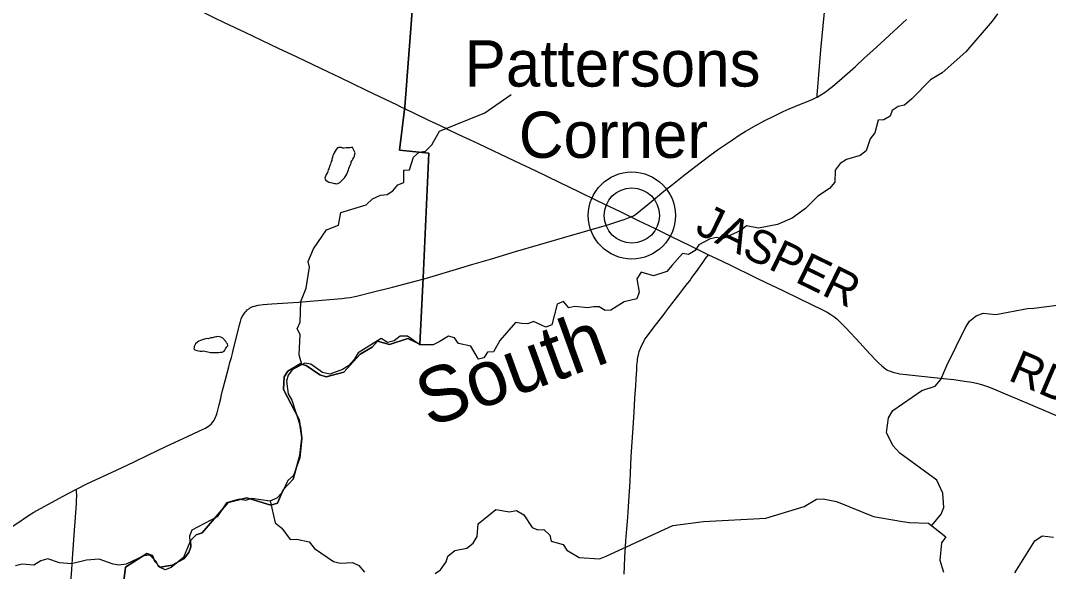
# Model space of a CAD drawing. Extents: x 1410790 to 1770854, y 448063 to 770588.
# Drawn here: x 1605260 to 1614520, y 595414 to 600378 of the extents above; entities that cross this region are included whole.
import ezdxf

# ---------------------------------------------------------------- set-up
doc = ezdxf.new("R2010")
doc.units = 0
for name, color, linetype in [('GM_X_County_Road', 7, 'Continuous'), ('GM_X_County_Road_Text', 7, 'Continuous'), ('GM_X_Minor_Lake', 7, 'Continuous'), ('GM_X_Minor_River', 7, 'Continuous'), ('GM_X_Minor_River_Text', 7, 'Continuous'), ('GM_X_Township', 7, 'Continuous'), ('GM_X_Unincorporated', 7, 'Continuous'), ('GM_X_Unincorporated_Location', 7, 'Continuous'), ('GM_X_Unincorporated_Text', 7, 'Continuous')]:
    doc.layers.add(name, color=color, linetype=linetype)

msp = doc.modelspace()

# ---------------------------------------------------------------- linework, layer by layer
at = {"layer": 'GM_X_County_Road'}
for points in [[(1612435.6, 599689.3), (1612436.9, 599705.7), (1612457.5, 599965.1), (1612471.2, 600115.4), (1612502.4, 600455.1), (1612519.3, 600634.7), (1612537.4, 600837.3), (1612563.5, 601128.6), (1612582.6, 601340.5), (1612613.5, 601673.6), (1612643.6, 602006.9), (1612698.1, 602627.8), (1612737.4, 603062.3), (1612749.7, 603197.3)], [(1605264.1, 601237.4), (1605303.7, 601218.6), (1605540.8, 601106.2), (1605803.4, 600978.6), (1606042.8, 600863.3), (1606258.8, 600760.2), (1606404.3, 600691.8), (1606540, 600626.8), (1606673.9, 600564.9), (1606750.5, 600527.6), (1606892.6, 600460), (1607007.2, 600403.3), (1607095.6, 600360.2), (1607279.4, 600273.4), (1607581.8, 600130.2), (1607747.7, 600051.2), (1608032.2, 599916), (1608132.9, 599868.1), (1608245.1, 599813.6), (1608380.7, 599747.6), (1608493.2, 599693.9), (1608549.5, 599667.2), (1608647.1, 599620.6), (1608673.8, 599607.5)], [(1612435.6, 599689.3), (1612469.2, 599708.6), (1612508.1, 599733.5), (1612540.3, 599756.6), (1612573.7, 599783.4), (1612661.1, 599858.1), (1612780.9, 599965.3), (1612861, 600038.2), (1612938.7, 600108.7), (1613011, 600175.5), (1613085.8, 600244.3), (1613167.9, 600319.8), (1613240.3, 600386.4)], [(1610759.2, 598608.4), (1610777.1, 598616.1), (1610785.6, 598620.9), (1610792.5, 598625.1), (1610799.4, 598630.5), (1610910.3, 598719.9), (1611016.2, 598808.2), (1611041.7, 598828.8), (1611132.1, 598899.4), (1611252.5, 598995.8), (1611395, 599106.3), (1611468.4, 599161.3), (1611548.3, 599218.7), (1611672.7, 599304), (1611743.5, 599351.2), (1611787.4, 599379.7), (1611867.2, 599424.7), (1611959.8, 599473.9), (1612059.3, 599524.1), (1612130.3, 599557.8), (1612184.2, 599581.7), (1612287, 599624.5), (1612369.2, 599657.9), (1612402.4, 599672.6), (1612434.8, 599688.9), (1612435.6, 599689.3)], [(1608673.8, 599607.5), (1608794.4, 599548.5), (1608936.6, 599481.5), (1609002, 599450.8), (1609096.6, 599405.3), (1609113.5, 599397)], [(1609113.5, 599397), (1609199.7, 599355), (1609303.4, 599306.1), (1609383.9, 599269), (1609710.2, 599114.8), (1609902.5, 599022.6), (1610112.4, 598921.7), (1610292.6, 598834.7), (1610452.2, 598757.8), (1610667.9, 598653.8), (1610759.2, 598608.4)], [(1608883.2, 598048.4), (1608917.4, 598058), (1609188, 598137.7), (1609326.2, 598179.5), (1609492.9, 598228.4), (1609719.2, 598296.3), (1609926.8, 598357.5), (1610162.8, 598427), (1610559.8, 598541.7), (1610666.5, 598575), (1610697.6, 598586.4), (1610759.2, 598608.4)], [(1610759.2, 598608.4), (1610822.6, 598575.7), (1610976.6, 598503.1), (1611115, 598435.2), (1611209.3, 598389.2), (1611289, 598350.4), (1611403.7, 598293.9), (1611457.5, 598268.5)], [(1610697.1, 595389), (1610700.1, 595457.8), (1610704.9, 595542.9), (1610714.2, 595690.1), (1610722.6, 595798), (1610727, 595863.5), (1610733.1, 595948.5), (1610743, 596095.7), (1610748, 596177.5), (1610751, 596233.1), (1610754.3, 596298.6), (1610762.5, 596449.2), (1610778.3, 596711.2), (1610786.6, 596848.7), (1610795.2, 596976.3), (1610800, 597054.9), (1610801.8, 597084.4), (1610805.6, 597149.9), (1610808.7, 597195.6), (1610810.9, 597228.3), (1610811.8, 597244.6), (1610813.3, 597271.3), (1610815, 597290.3), (1610816.6, 597309.6), (1610818.5, 597326.1), (1610821.1, 597341.5), (1610823.7, 597356.5), (1610826.3, 597366.7), (1610829.6, 597379.2), (1610834.3, 597394.6), (1610847.8, 597431.1), (1610859.4, 597457.9), (1610871, 597481.1), (1610885.5, 597506.3), (1610898, 597525.1), (1610922.9, 597559.2), (1610980.6, 597634.6), (1611057.2, 597733), (1611070.9, 597751.3), (1611078.8, 597761.7), (1611096.2, 597785.4), (1611108, 597801.1), (1611126.4, 597824.1), (1611190.2, 597907.3), (1611208.7, 597930.1), (1611226.9, 597953.3), (1611268.9, 598007.9), (1611288.6, 598034), (1611302.1, 598052.7), (1611338.9, 598103), (1611358.1, 598129.5), (1611371.7, 598147.9), (1611387, 598169.2), (1611400.5, 598187.6), (1611415.1, 598209.3), (1611426.1, 598225.2), (1611431.5, 598232.7), (1611457.5, 598268.5)], [(1611457.5, 598268.5), (1611531.2, 598233.8), (1611649.1, 598176.8), (1611880.7, 598064.1)], [(1605762.5, 596154.2), (1605862.7, 596204.9), (1606123.8, 596327.8), (1606284.2, 596402.8), (1606405.6, 596460.9), (1606568.4, 596538.6), (1606764.2, 596630.9), (1606871.2, 596680.8), (1606898.3, 596692.2), (1606925, 596705.3), (1606939.2, 596713.7), (1606953.4, 596722.7), (1606965.8, 596732), (1606976.6, 596742), (1606987.1, 596753.8), (1606996.1, 596765.2), (1607004.5, 596777.7), (1607011, 596789), (1607017.1, 596803.3), (1607021.7, 596816), (1607031, 596844.4), (1607048.9, 596914.7), (1607062.7, 596972.1), (1607068, 596994.4), (1607080, 597045.4), (1607105.9, 597143.7), (1607136.5, 597257.6), (1607146.5, 597295.7), (1607151.6, 597314.6), (1607159.2, 597343.1), (1607168.6, 597377.8), (1607172.9, 597393.7), (1607232.6, 597635.4), (1607240.3, 597666.9), (1607248.4, 597691.4), (1607257.4, 597711.9), (1607264.3, 597723.8), (1607270.7, 597733.6), (1607282, 597750), (1607291.4, 597760.7), (1607302.1, 597770.6), (1607321.1, 597784.8), (1607332.7, 597791.7), (1607353.7, 597800.7), (1607367.9, 597805.4), (1607399.3, 597814), (1607446.6, 597819.6), (1607522.5, 597824.5), (1607764.6, 597841.6), (1608009.6, 597861), (1608154.1, 597874.2), (1608196, 597879.2), (1608228.2, 597883.6), (1608286.4, 597894.7), (1608426.2, 597929.6), (1608610.6, 597975), (1608769, 598016.4), (1608883.2, 598048.4)], [(1611880.7, 598064.1), (1611973.4, 598019), (1612121, 597947.5), (1612286.6, 597868.1), (1612478.6, 597775), (1612525.4, 597750.8), (1612559.5, 597730.5), (1612586.7, 597711.6), (1612615.1, 597688.8), (1612651.3, 597655), (1612695, 597610.3), (1612824.2, 597470.5), (1612873.3, 597417.6), (1612964.1, 597318.4), (1612989.2, 597292.8), (1613018.2, 597266.7), (1613037, 597250.3), (1613055.4, 597236.7), (1613071.3, 597228), (1613084.9, 597221.6), (1613104, 597214.4), (1613126.3, 597207.2), (1613146.8, 597202.4), (1613181.8, 597195.6), (1613239.5, 597188.1), (1613432.9, 597168.7), (1613573.2, 597153.9), (1613667.7, 597142.5), (1613765.3, 597129.4), (1613830.2, 597118.4), (1613872.1, 597109.3), (1613916.6, 597097.1), (1613969.9, 597079.7), (1614025.3, 597058.9), (1614131.6, 597015), (1614240.1, 596968.5), (1614379.3, 596910.3), (1614642.2, 596799.1)], [(1603477.8, 594796.2), (1603497.7, 594801.4), (1603535.2, 594814.1), (1603617.5, 594847.7), (1603912.3, 594975.4), (1604005.9, 595015.3), (1604071.3, 595046.1), (1604112.3, 595067), (1604178.8, 595103.1), (1604299.3, 595176.7), (1604394.1, 595235.6), (1604450.8, 595275), (1604521.5, 595328.7), (1604692, 595467.1), (1604767, 595525.3), (1604864.8, 595597), (1605092.8, 595757.3), (1605233.9, 595853.2), (1605323.8, 595913.1), (1605380, 595946.5), (1605638.8, 596088.5), (1605757.4, 596151.6), (1605762.5, 596154.2)], [(1605703.7, 595165.2), (1605707.9, 595241.3), (1605720.3, 595431), (1605731.2, 595574.6), (1605739.7, 595698.5), (1605745.5, 595785), (1605751.1, 595859.4), (1605762.9, 596022.8), (1605764.8, 596059.4), (1605765.9, 596088.2), (1605765.7, 596111.1), (1605764.7, 596124.2), (1605762.5, 596154.2)]]:
    msp.add_lwpolyline(points, dxfattribs=at)
at = {"layer": 'GM_X_Minor_Lake'}
for points in [[(1608248.7, 599240), (1608240.6, 599234), (1608228.6, 599232.2), (1608214.5, 599232.3), (1608204.5, 599230.4), (1608194.5, 599230.5), (1608176.4, 599228.7), (1608164.4, 599228.8), (1608152.4, 599232.9), (1608142.4, 599233), (1608128.4, 599233.2), (1608114.3, 599231.3), (1608102.1, 599215.4), (1608083.8, 599187.5), (1608075.6, 599165.6), (1608071.4, 599153.6), (1608069.3, 599143.6), (1608065.2, 599129.6), (1608063, 599117.6), (1608058.9, 599107.6), (1608054.8, 599097.6), (1608052.7, 599085.6), (1608046.5, 599071.6), (1608040.3, 599051.6), (1608036.2, 599041.6), (1608032.1, 599031.7), (1608023.8, 599009.7), (1608017.7, 598999.7), (1608013.6, 598989.7), (1608001.3, 598957.8), (1608007.1, 598941.7), (1608023, 598931.5), (1608036.9, 598921.3), (1608050.9, 598919.2), (1608066.9, 598915), (1608086.9, 598910.8), (1608100.9, 598908.6), (1608110.9, 598906.5), (1608125, 598912.4), (1608135.1, 598920.3), (1608145.2, 598928.2), (1608161.4, 598942.1), (1608169.5, 598952), (1608179.6, 598961.9), (1608191.8, 598979.9), (1608198, 598993.8), (1608208.3, 599017.8), (1608214.4, 599031.8), (1608216.6, 599043.8), (1608228.9, 599075.7), (1608237.1, 599091.7), (1608239.2, 599103.7), (1608247.4, 599117.7), (1608253.5, 599129.6), (1608261.7, 599145.6), (1608267.8, 599155.5), (1608272.1, 599177.6), (1608274.2, 599187.6), (1608248.7, 599240)], [(1607110.2, 597487.1), (1607082.4, 597517.4), (1607064.5, 597523.7), (1607052.5, 597527.8), (1607034.5, 597532), (1607024.4, 597528.1), (1607014.4, 597526.2), (1607004.4, 597524.3), (1606988.3, 597518.4), (1606974.2, 597518.6), (1606964.2, 597516.7), (1606950.1, 597510.8), (1606938.1, 597512.9), (1606918, 597507.1), (1606906, 597505.2), (1606879.8, 597495.5), (1606865.7, 597487.6), (1606853.6, 597479.7), (1606837.4, 597463.8), (1606831.3, 597453.9), (1606825.2, 597441.9), (1606823.1, 597431.9), (1606820.9, 597419.9), (1606828.8, 597409.8), (1606846.8, 597403.6), (1606862.8, 597401.4), (1606878.8, 597399.2), (1606896.9, 597399.1), (1606908.9, 597400.9), (1606930.9, 597394.7), (1606946.9, 597392.5), (1606958.9, 597390.4), (1606970.9, 597386.2), (1606980.9, 597388.2), (1606994.9, 597388), (1607006.9, 597387.9), (1607021, 597387.7), (1607033, 597385.6), (1607043, 597387.5), (1607057, 597389.4), (1607077.1, 597391.2), (1607093.2, 597399), (1607099.3, 597409), (1607107.5, 597418.9), (1607117.7, 597436.9), (1607125.8, 597446.8), (1607124, 597464.9), (1607116.1, 597475), (1607110.2, 597485.1), (1607110.2, 597485.1), (1607110.2, 597487.1)]]:
    msp.add_lwpolyline(points, dxfattribs=at)
at = {"layer": 'GM_X_Minor_River'}
for points in [[(1614060.8, 600439.7), (1614013.7, 600374.2), (1613777.2, 600095.3), (1613564.1, 599906.1), (1613459, 599843.6), (1613288.2, 599671.8), (1613223.3, 599616.7), (1613167, 599603.5), (1613112.4, 599568.3), (1613093.6, 599516.4), (1613037, 599483.2), (1612984.9, 599480), (1612957.1, 599366.2), (1612914.3, 599312.8), (1612878.6, 599203.1), (1612823.9, 599161.8), (1612701.2, 599127.6), (1612644.6, 599090.4), (1612599.6, 599030.9), (1612595.9, 598920.8), (1612547, 598863.4), (1612441.9, 598796.9), (1612332, 598684.3), (1612210.6, 598596), (1612079.6, 598541.8), (1611908.9, 598508.4), (1611801.1, 598528), (1611750.4, 598486.7), (1611585.1, 598411.1), (1611529.2, 598421.9), (1611472.9, 598410.8), (1611372, 598358.2), (1611337.2, 598306.6), (1611278.6, 598269.4), (1611224.6, 598278.2), (1611130.9, 598173.4), (1611082, 598118.1), (1610963.3, 598077.8), (1610851.7, 598111.5), (1610812.7, 598052), (1610832.9, 597929.5), (1610812, 597871.7), (1610697.4, 597843.4), (1610578.1, 597767), (1610526.1, 597765.8), (1610472.5, 597798.7), (1610420.4, 597797.5), (1610370.2, 597788.2), (1610252.3, 597802), (1610198.1, 597788.8), (1610150.9, 597847.6), (1610094.5, 597822.4), (1610045.5, 597634.8), (1609993.2, 597615.5), (1609881.9, 597667.3), (1609829.4, 597644.1), (1609771.5, 597649), (1609719.5, 597657.8), (1609576.9, 597495.6), (1609519.3, 597392.3), (1609467.2, 597389.1), (1609434.3, 597337.4), (1609384.1, 597328.2), (1609315.8, 597443.4), (1609206.1, 597467.2), (1609168.8, 597517.8), (1609115, 597534.7), (1609030.1, 597483.9), (1608977.6, 597454.6), (1608857.5, 597456.4), (1608746.6, 597534.2)], [(1607794.8, 597278.5), (1607769, 597366.7), (1607777.8, 597548.9), (1607752.5, 597599.4), (1607777.5, 597661.2), (1607786.3, 597845.4), (1607832.2, 597966.9), (1607863.1, 598154.8), (1607849.9, 598207.2), (1607899.7, 598320.6), (1608016.4, 598491.2), (1608123.2, 598533.7), (1608145, 598649.6), (1608372.3, 598718.2), (1608429.2, 598771.5), (1608501.8, 598804.5), (1608561.9, 598811.6), (1608614.5, 598842.8), (1608659.4, 598898.3), (1608711.7, 598919.5), (1608713.4, 599029.7), (1608763.5, 599033), (1608801.3, 599146.6), (1608852.1, 599191.9), (1608908.3, 599201.1), (1608965.2, 599258.4), (1609033.2, 599381.6), (1609442.1, 599547.7), (1609678.9, 599710.5)], [(1613468.7, 595827), (1613555.2, 595930.3), (1613578.2, 595990.1), (1613570.1, 596118.5), (1613515.9, 596235.5), (1613181.2, 596479.1), (1613118.2, 596548.2), (1613061.9, 596665.3), (1613080, 596797.3), (1613117.1, 596864.8), (1613380.1, 597043.2), (1613498.8, 597083.5), (1613551.8, 597142.8), (1613603.8, 597270.3), (1613773.2, 597612.4), (1613808.1, 597670), (1613868.9, 597717.2), (1613933.3, 597740.2), (1614047.3, 597730.5), (1614332.4, 597784.3), (1614388.5, 597785.4), (1614831.9, 597844.8)], [(1608746.6, 597534.2), (1608680.5, 597535.2), (1608625.8, 597492), (1608565.5, 597476.9), (1608508, 597511.8), (1608301.8, 597382.7), (1608264.9, 597323.1), (1608213.9, 597267.8), (1608161.4, 597232.5), (1608046.6, 597192.2), (1607980.8, 597207.2), (1607873.8, 597282.9), (1607819.9, 597291.8), (1607708.9, 597233.3), (1607670, 597181.8), (1607657.2, 597127.9), (1607671.5, 597013.5), (1607704.6, 596956.9), (1607781.1, 596717.2), (1607793.4, 596610.8), (1607776.8, 596436.7), (1607720.3, 596279.3), (1607667.6, 596234), (1607617.9, 596126.5), (1607569, 596075.2), (1607506.5, 596048.1), (1607342.7, 596070.6), (1607284.4, 596053.4), (1607228.5, 596066.3), (1607115.9, 596031.9), (1607029.9, 595907), (1606803.8, 595786.2), (1606782.9, 595732.4), (1606784.1, 595678.3), (1606727.9, 595540.8), (1606616.4, 595448.3), (1606564, 595427.1), (1606506.4, 595454), (1606479.1, 595506.5), (1606423.9, 595559.5), (1606369.8, 595554.3), (1606210.5, 595480.5), (1606146.2, 595469.5), (1606094.3, 595480.3), (1605968.9, 595524.3), (1605854.6, 595516), (1605717.9, 595482), (1605612, 595491.6), (1605504.4, 595527.3), (1605442.1, 595510.2), (1605379.4, 595469.1), (1605273.4, 595480.7), (1605213.1, 595463.6)], [(1607508.9, 596049.1), (1607553.6, 595850.9), (1607612.9, 595804), (1607689.4, 595700.6), (1607749.6, 595705.7), (1607859.3, 595680), (1607908.4, 595619.1), (1608078.8, 595502.3), (1608138.6, 595487.4), (1608200.8, 595492.4), (1608250.9, 595493.7), (1608306.5, 595468.8), (1608359.7, 595407.9)], [(1608994.2, 595396.3), (1609044.7, 595429.6), (1609093.8, 595499), (1609110.7, 595550.8), (1609171.5, 595602), (1609279.9, 595622.4), (1609336.7, 595669.6), (1609373.7, 595729.2), (1609381.4, 595843.3), (1609541.6, 595973.1), (1609665.4, 595951.2), (1609727.6, 595964.3), (1609793.1, 595923.2), (1609869.4, 595809.8), (1609921.2, 595789), (1609973.3, 595792.2), (1610028.5, 595739.3), (1610041.7, 595687), (1610147.4, 595657.3), (1610182.6, 595604.7), (1610291.7, 595538.9), (1610475.7, 595526.1), (1610536.2, 595551.2), (1611137.1, 595826.7), (1611411.9, 595864.6), (1611975, 595894.2), (1612319, 595999.2), (1612430.1, 596065.6), (1612492.2, 596068.7), (1612611.9, 596042.8), (1612944.3, 595909.5), (1613205.8, 595863.5), (1613267.8, 595854.5), (1613439.9, 595849.9), (1613596.1, 595725.3), (1613557.3, 595671.8), (1613540.9, 595515.7), (1613575.3, 595407)], [(1614217.9, 595401.3), (1614398.5, 595691.1), (1614463.2, 595734.2), (1614567.1, 595722.6)]]:
    msp.add_lwpolyline(points, dxfattribs=at)
at = {"layer": 'GM_X_Township'}
for points in [[(1608948.4, 602552), (1608721.5, 599599.4), (1608672.5, 599210.6), (1608938.7, 599183.2), (1608885.7, 598061), (1608857.4, 597461.9), (1608749.8, 597513.4), (1608582.9, 597459.3), (1608477, 597488.7), (1608426.3, 597435.2), (1608319.3, 597370.4), (1608173.1, 597209.8), (1608012.3, 597167.6), (1607956.4, 597186.4), (1607833.2, 597270.1), (1607779.3, 597284.8), (1607668.3, 597218), (1607633.6, 597166.3), (1607628.2, 597054.1), (1607769.1, 596783.7), (1607795.1, 596617), (1607775.2, 596462.8), (1607714.4, 596245), (1607625.1, 596149.9), (1607573.5, 596028.2), (1607515.2, 596010.9), (1607299.6, 596075.7), (1607130.8, 596035.7), (1606895, 595762), (1606840.7, 595744.6), (1606792, 595693.1), (1606793.3, 595636.9), (1606776.6, 595583), (1606731.8, 595527.4), (1606624.9, 595470.6), (1606518.5, 595453.8), (1606469.1, 595504.6), (1606449.7, 595557), (1606397.8, 595575.6), (1606204, 595453.7), (1606167.3, 595134.7)], [(1606167.3, 595134.7), (1606204, 595453.7), (1606397.8, 595575.6), (1606449.7, 595557), (1606469.1, 595504.6), (1606518.5, 595453.8), (1606624.9, 595470.6), (1606731.8, 595527.4), (1606776.6, 595583), (1606793.3, 595636.9), (1606792, 595693.1), (1606840.7, 595744.6), (1606895, 595762), (1607130.8, 596035.7), (1607299.6, 596075.7), (1607515.2, 596010.9), (1607573.5, 596028.2), (1607625.1, 596149.9), (1607714.4, 596245), (1607775.2, 596462.8), (1607795.1, 596617), (1607769.1, 596783.7), (1607628.2, 597054.1), (1607633.6, 597166.3), (1607668.3, 597218), (1607779.3, 597284.8), (1607833.2, 597270.1), (1607956.4, 597186.4), (1608012.3, 597167.6), (1608173.1, 597209.8), (1608319.3, 597370.4), (1608426.3, 597435.2), (1608477, 597488.7), (1608582.9, 597459.3), (1608749.8, 597513.4), (1608857.4, 597461.9), (1608885.7, 598061), (1608938.7, 599183.2), (1608672.5, 599210.6), (1608721.5, 599599.4), (1608948.4, 602552)]]:
    msp.add_lwpolyline(points, dxfattribs=at)
at = {"layer": 'GM_X_Unincorporated'}
for radius in [392.8, 249]:
    msp.add_circle((1610767.1, 598621.5), radius, dxfattribs=at)
at = {"layer": 'GM_X_Unincorporated_Location'}
msp.add_line((1610767.1, 598621.5), (1610767.1, 598621.5), dxfattribs=at)

# ---------------------------------------------------------------- texts
at = {"layer": 'GM_X_County_Road_Text'}
for s, rotation, p in [('JASPER', 334.03993, (1611324.8, 598467.6)), ('RD', 336.73759, (1614147.1, 597142))]:
    msp.add_text(s, height=300, rotation=rotation, dxfattribs=at).set_placement(p)
at = {"layer": 'GM_X_Minor_River_Text'}
msp.add_text('South', height=499.98, rotation=19.99901, dxfattribs=at).set_placement((1608940.1, 596709.2))
at = {"layer": 'GM_X_Unincorporated_Text'}
for s, p in [('Pattersons', (1609260.5, 599783.4)), ('Corner', (1609748.9, 599141))]:
    msp.add_text(s, height=417, rotation=0.00001, dxfattribs=at).set_placement(p)

doc.saveas('drawing.dxf')
